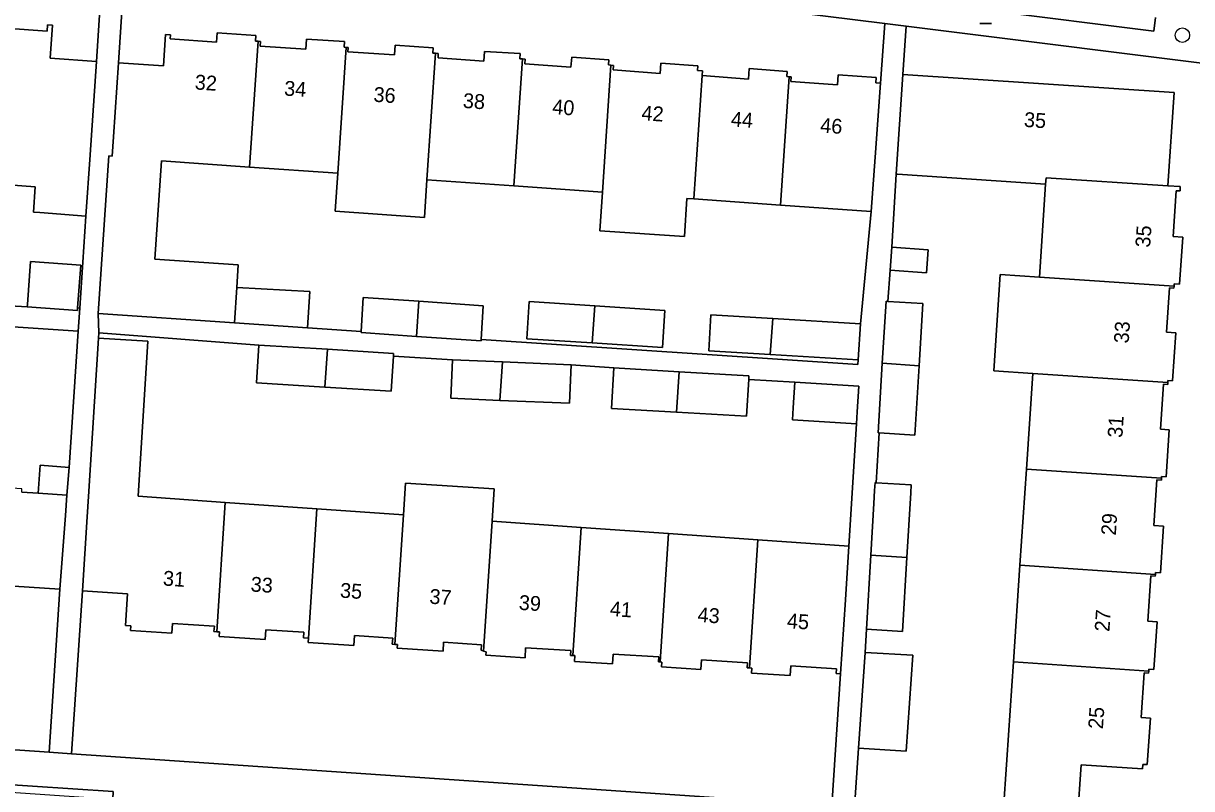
# Model space of a CAD drawing. Extents: x 161848 to 162726, y 385382 to 386521.
# Drawn here: x 162168.5 to 162247.3, y 386288 to 386339.7 of the extents above; entities that cross this region are included whole.
import ezdxf

# ---------------------------------------------------------------- set-up
doc = ezdxf.new("R2010")
doc.units = 0
for name, color, linetype in [('IMGEO_Boom', 7, 'Continuous'), ('IMGEO_Erf', 7, 'Continuous'), ('IMGEO_Lichtmast', 7, 'Continuous'), ('IMGEO_Pand', 7, 'Continuous'), ('IMGEO_Pand_nummerreeks', 7, 'Continuous'), ('IMGEO_Parkeervlak_open', 7, 'Continuous'), ('IMGEO_Voetpad_open', 7, 'Continuous')]:
    doc.layers.add(name, color=color, linetype=linetype)

msp = doc.modelspace()

# ---------------------------------------------------------------- linework, layer by layer
at = {"layer": 'IMGEO_Boom'}
msp.add_circle((162246.702, 386338.867), 0.489, dxfattribs=at)
at = {"layer": 'IMGEO_Erf'}
for points in [[(162164.422, 386339.533), (162170.076, 386339.149), (162170.104, 386339.566), (162170.425, 386339.544), (162170.274, 386337.316), (162173.402, 386337.104), (162173.99, 386346.182)], [(162228.051, 386339.468), (162227.833, 386336.227), (162246.141, 386334.996), (162245.719, 386328.713), (162246.562, 386328.656), (162246.543, 386328.362), (162246.287, 386328.379), (162246.079, 386325.298), (162246.729, 386325.254), (162246.514, 386322.067), (162246.152, 386322.092), (162246.142, 386321.945), (162246.132, 386321.799), (162245.836, 386321.819), (162245.634, 386318.824), (162246.256, 386318.782), (162246.038, 386315.554), (162245.729, 386315.575), (162245.72, 386315.445), (162245.712, 386315.315), (162245.435, 386315.334), (162245.23, 386312.296), (162245.819, 386312.256), (162245.605, 386309.081), (162245.302, 386309.101), (162245.294, 386308.975), (162245.285, 386308.848), (162244.973, 386308.869), (162244.766, 386305.789), (162245.437, 386305.743), (162245.225, 386302.601), (162244.891, 386302.624), (162244.883, 386302.498), (162244.874, 386302.37), (162244.572, 386302.391), (162244.365, 386299.329), (162244.996, 386299.286), (162244.78, 386296.087), (162244.442, 386296.11), (162244.433, 386295.975), (162244.424, 386295.842), (162244.121, 386295.863), (162243.917, 386292.838), (162244.548, 386292.796), (162244.336, 386289.661), (162244.035, 386289.681), (162244.014, 386289.369), (162239.873, 386289.648), (162239.631, 386286.046)], [(162251.607, 386336.542), (162228.051, 386339.468)], [(162162.881, 386320.874), (162168.731, 386320.536), (162168.743, 386320.703), (162168.958, 386323.596), (162172.341, 386323.344), (162172.127, 386320.472), (162172.269, 386320.462), (162172.693, 386326.668), (162169.57, 386326.902), (162169.146, 386326.934), (162169.273, 386328.63), (162163.537, 386329.06)], [(162234.612, 386286.384), (162234.855, 386289.986), (162235.192, 386294.976), (162235.301, 386296.588), (162235.741, 386303.112), (162236.177, 386309.587), (162236.614, 386316.055), (162233.97, 386316.232), (162234.406, 386322.733), (162237.052, 386322.555), (162237.474, 386328.815), (162227.466, 386329.49), (162227.38, 386329.496), (162227.088, 386324.561), (162229.534, 386324.382), (162229.421, 386322.831), (162226.974, 386323.01), (162226.822, 386320.912), (162229.18, 386320.77), (162228.928, 386316.57), (162228.647, 386311.891), (162226.245, 386312.035), (162226.027, 386308.681), (162228.396, 386308.539), (162228.364, 386307.998), (162228.101, 386303.625), (162227.802, 386298.646), (162225.37, 386298.793), (162225.283, 386297.231), (162228.507, 386297.035), (162228.066, 386290.573), (162224.842, 386290.782), (162224.576, 386286.796)], [(162168.354, 386308.041), (162169.458, 386307.968), (162169.602, 386309.861), (162171.551, 386309.713), (162172.162, 386318.894), (162161.678, 386319.609)], [(162142.737, 386292.372), (162170.199, 386290.501), (162170.925, 386301.489), (162167.821, 386301.697)]]:
    msp.add_lwpolyline(points, dxfattribs=at)
for points in [[(162175.466, 386345.999), (162174.883, 386337.008), (162177.926, 386336.8), (162178.071, 386338.924), (162178.407, 386338.901), (162178.388, 386338.616), (162181.507, 386338.403), (162181.55, 386339.031), (162184.165, 386338.852), (162184.139, 386338.471), (162184.308, 386338.459), (162184.474, 386338.448), (162184.453, 386338.134), (162187.53, 386337.924), (162187.576, 386338.607), (162190.149, 386338.431), (162190.123, 386338.055), (162190.262, 386338.045), (162190.399, 386338.036), (162190.379, 386337.748), (162193.529, 386337.533), (162193.575, 386338.196), (162196.124, 386338.022), (162196.1, 386337.664), (162196.29, 386337.651), (162196.479, 386337.638), (162196.458, 386337.331), (162199.547, 386337.12), (162199.591, 386337.76), (162201.999, 386337.639), (162201.972, 386337.278), (162202.152, 386337.265), (162202.337, 386337.251), (162202.313, 386336.93), (162205.431, 386336.702), (162205.481, 386337.393), (162207.994, 386337.209), (162207.968, 386336.858), (162208.132, 386336.846), (162208.294, 386336.834), (162208.271, 386336.525), (162211.444, 386336.292), (162211.496, 386336.991), (162214.006, 386336.807), (162213.982, 386336.48), (162214.307, 386336.456), (162214.285, 386336.139), (162217.419, 386335.909), (162217.47, 386336.613), (162220.036, 386336.426), (162220.01, 386336.07), (162220.157, 386336.06), (162220.292, 386336.05), (162220.269, 386335.742), (162223.428, 386335.51), (162223.479, 386336.204), (162226.03, 386336.017), (162226.003, 386335.644), (162226.322, 386335.621), (162226.617, 386339.646)], [(162225.688, 386326.973), (162219.571, 386327.411), (162213.722, 386327.829), (162213.26, 386327.862), (162213.086, 386325.283), (162207.375, 386325.67), (162207.551, 386328.271), (162201.571, 386328.699), (162195.712, 386329.118), (162195.54, 386326.577), (162189.512, 386326.986), (162189.686, 386329.549), (162183.733, 386329.975), (162177.8, 386330.4), (162177.346, 386323.765), (162182.976, 386323.381), (162182.872, 386321.85), (162187.795, 386321.579), (162187.655, 386319.13), (162191.277, 386318.889), (162191.407, 386321.173), (162195.156, 386320.917), (162199.509, 386320.619), (162199.38, 386318.35), (162224.8, 386316.659), (162224.819, 386316.973), (162218.888, 386317.33), (162214.728, 386317.58), (162214.874, 386320.009), (162219.052, 386319.758), (162224.965, 386319.402)], [(162211.778, 386320.302), (162211.615, 386317.795), (162206.862, 386318.105), (162202.454, 386318.392), (162202.617, 386320.898), (162207.032, 386320.611)], [(162224.699, 386312.661), (162220.382, 386312.925), (162220.431, 386313.722), (162220.537, 386315.453), (162217.433, 386315.632), (162217.291, 386313.163), (162212.554, 386313.437), (162208.165, 386313.69), (162208.323, 386316.418), (162205.436, 386316.628), (162205.326, 386314.035), (162200.641, 386314.235), (162197.334, 386314.375), (162197.445, 386316.968), (162193.452, 386317.215), (162193.306, 386314.849), (162188.822, 386315.126), (162184.215, 386315.411), (162184.373, 386317.963), (162173.565, 386318.786), (162173.543, 386318.438), (162176.879, 386318.225), (162176.211, 386307.76), (162182.092, 386307.347), (162188.285, 386306.912), (162194.119, 386306.503), (162194.26, 386308.65), (162200.25, 386308.259), (162200.108, 386306.082), (162206.115, 386305.66), (162212.018, 386305.246), (162218.048, 386304.822), (162224.186, 386304.391)], [(162199.535, 386297.322), (162199.37, 386297.379), (162199.395, 386297.748), (162196.838, 386297.916), (162196.798, 386297.306), (162193.702, 386297.51), (162193.719, 386297.762), (162193.548, 386297.773), (162193.374, 386297.785), (162193.401, 386298.195), (162190.817, 386298.365), (162190.772, 386297.692), (162187.695, 386297.895), (162187.715, 386298.196), (162187.375, 386298.218), (162187.4, 386298.59), (162184.83, 386298.759), (162184.787, 386298.111), (162181.689, 386298.315), (162181.708, 386298.61), (162181.522, 386298.622), (162181.336, 386298.634), (162181.359, 386298.991), (162178.525, 386299.178), (162178.482, 386298.535), (162175.7, 386298.719), (162175.72, 386299.02), (162175.367, 386299.043), (162175.508, 386301.189), (162172.454, 386301.388), (162171.728, 386290.397), (162223.043, 386286.9), (162223.636, 386295.791), (162223.331, 386295.81), (162223.351, 386296.121), (162220.274, 386296.318), (162220.233, 386295.667), (162217.623, 386295.834), (162217.645, 386296.17), (162217.482, 386296.181), (162217.322, 386296.191), (162217.344, 386296.535), (162214.25, 386296.733), (162214.209, 386296.087), (162211.535, 386296.258), (162211.555, 386296.582), (162211.452, 386296.589), (162211.352, 386296.595), (162211.373, 386296.923), (162208.276, 386297.121), (162208.234, 386296.455), (162205.669, 386296.618), (162205.694, 386297.012), (162205.55, 386297.021), (162205.406, 386297.031), (162205.426, 386297.352), (162202.374, 386297.547), (162202.33, 386296.871), (162199.683, 386297.04), (162199.701, 386297.265)]]:
    msp.add_lwpolyline(points, close=True, dxfattribs=at)
at = {"layer": 'IMGEO_Lichtmast'}
for p, q in [((162233.821, 386339.664), (162233.031, 386339.664)), ((162233.031, 386339.664), (162233.821, 386339.664))]:
    msp.add_line(p, q, dxfattribs=at)
at = {"layer": 'IMGEO_Pand'}
for points in [[(162173.402, 386337.104), (162170.274, 386337.316), (162170.425, 386339.544), (162170.104, 386339.566), (162170.076, 386339.149), (162164.422, 386339.533), (162164.448, 386339.923), (162164.298, 386339.933), (162163.582, 386329.654), (162163.537, 386329.06), (162169.273, 386328.63), (162169.146, 386326.934), (162169.57, 386326.902), (162172.693, 386326.668), (162172.974, 386330.808), (162173.063, 386332.116)], [(162184.308, 386338.459), (162184.139, 386338.471), (162184.165, 386338.852), (162181.55, 386339.031), (162181.507, 386338.403), (162178.388, 386338.616), (162178.407, 386338.901), (162178.071, 386338.924), (162177.926, 386336.8), (162174.883, 386337.008), (162174.542, 386332.02), (162174.453, 386330.71), (162174.248, 386330.724), (162173.522, 386320.096), (162182.709, 386319.468), (162182.872, 386321.85), (162182.976, 386323.381), (162177.346, 386323.765), (162177.8, 386330.4), (162183.733, 386329.975)], [(162183.733, 386329.975), (162189.686, 386329.549), (162190.262, 386338.045), (162190.123, 386338.055), (162190.149, 386338.431), (162187.576, 386338.607), (162187.53, 386337.924), (162184.453, 386338.134), (162184.474, 386338.448), (162184.308, 386338.459)], [(162196.29, 386337.651), (162196.1, 386337.664), (162196.124, 386338.022), (162193.575, 386338.196), (162193.529, 386337.533), (162190.379, 386337.748), (162190.399, 386338.036), (162190.262, 386338.045), (162189.686, 386329.549), (162189.512, 386326.986), (162195.54, 386326.577), (162195.712, 386329.118)], [(162195.712, 386329.118), (162201.571, 386328.699), (162202.152, 386337.265), (162201.972, 386337.278), (162201.999, 386337.639), (162199.591, 386337.76), (162199.547, 386337.12), (162196.458, 386337.331), (162196.479, 386337.638), (162196.29, 386337.651)], [(162208.132, 386336.846), (162207.968, 386336.858), (162207.994, 386337.209), (162205.481, 386337.393), (162205.431, 386336.702), (162202.313, 386336.93), (162202.337, 386337.251), (162202.152, 386337.265), (162201.571, 386328.699), (162207.551, 386328.271)], [(162214.285, 386336.139), (162214.307, 386336.456), (162213.982, 386336.48), (162214.006, 386336.807), (162211.496, 386336.991), (162211.444, 386336.292), (162208.271, 386336.525), (162208.294, 386336.834), (162208.132, 386336.846), (162207.551, 386328.271), (162207.375, 386325.67), (162213.086, 386325.283), (162213.26, 386327.862), (162213.722, 386327.829)], [(162220.157, 386336.06), (162220.01, 386336.07), (162220.036, 386336.426), (162217.47, 386336.613), (162217.419, 386335.909), (162214.285, 386336.139), (162213.722, 386327.829), (162219.571, 386327.411)], [(162219.571, 386327.411), (162225.688, 386326.973), (162225.956, 386330.635), (162226.322, 386335.621), (162226.003, 386335.644), (162226.03, 386336.017), (162223.479, 386336.204), (162223.428, 386335.51), (162220.269, 386335.742), (162220.292, 386336.05), (162220.157, 386336.06)], [(162246.141, 386334.996), (162227.833, 386336.227), (162227.38, 386329.496), (162227.466, 386329.49), (162237.474, 386328.815), (162237.504, 386329.255), (162245.719, 386328.713)], [(162246.287, 386328.379), (162246.543, 386328.362), (162246.562, 386328.656), (162245.719, 386328.713), (162237.504, 386329.255), (162237.474, 386328.815), (162237.052, 386322.555), (162246.142, 386321.945), (162246.152, 386322.092), (162246.514, 386322.067), (162246.729, 386325.254), (162246.079, 386325.298)], [(162227.088, 386324.561), (162226.974, 386323.01), (162229.421, 386322.831), (162229.534, 386324.382)], [(162168.743, 386320.703), (162168.731, 386320.536), (162172.113, 386320.285), (162172.127, 386320.472), (162172.341, 386323.344), (162168.958, 386323.596)], [(162245.836, 386321.819), (162246.132, 386321.799), (162246.142, 386321.945), (162237.052, 386322.555), (162234.406, 386322.733), (162233.97, 386316.232), (162236.614, 386316.055), (162245.72, 386315.445), (162245.729, 386315.575), (162246.038, 386315.554), (162246.256, 386318.782), (162245.634, 386318.824)], [(162187.795, 386321.579), (162182.872, 386321.85), (162182.709, 386319.468), (162187.655, 386319.13)], [(162195.156, 386320.917), (162191.407, 386321.173), (162191.277, 386318.889), (162191.272, 386318.807), (162194.996, 386318.552)], [(162195.156, 386320.917), (162194.996, 386318.552), (162199.374, 386318.253), (162199.38, 386318.35), (162199.509, 386320.619)], [(162202.617, 386320.898), (162202.454, 386318.392), (162206.862, 386318.105), (162207.032, 386320.611)], [(162211.615, 386317.795), (162211.778, 386320.302), (162207.032, 386320.611), (162206.862, 386318.105)], [(162226.822, 386320.912), (162226.7, 386320.919), (162226.449, 386316.736), (162228.928, 386316.57), (162229.18, 386320.77)], [(162214.874, 386320.009), (162214.728, 386317.58), (162218.888, 386317.33), (162219.052, 386319.758)], [(162224.819, 386316.973), (162224.965, 386319.402), (162219.052, 386319.758), (162218.888, 386317.33)], [(162182.092, 386307.347), (162176.211, 386307.76), (162176.879, 386318.225), (162173.543, 386318.438), (162172.86, 386307.741), (162172.773, 386306.378), (162172.454, 386301.388), (162175.508, 386301.189), (162175.367, 386299.043), (162175.72, 386299.02), (162175.7, 386298.719), (162178.482, 386298.535), (162178.525, 386299.178), (162181.359, 386298.991), (162181.336, 386298.634), (162181.522, 386298.622)], [(162188.822, 386315.126), (162188.989, 386317.678), (162184.373, 386317.963), (162184.215, 386315.411)], [(162193.452, 386317.215), (162193.464, 386317.401), (162188.989, 386317.678), (162188.822, 386315.126), (162193.306, 386314.849)], [(162200.641, 386314.235), (162200.811, 386316.825), (162197.445, 386316.968), (162197.334, 386314.375)], [(162200.811, 386316.825), (162200.641, 386314.235), (162205.326, 386314.035), (162205.436, 386316.628)], [(162212.554, 386313.437), (162212.732, 386316.164), (162208.323, 386316.418), (162208.165, 386313.69)], [(162228.928, 386316.57), (162226.449, 386316.736), (162226.166, 386312.04), (162226.245, 386312.035), (162228.647, 386311.891)], [(162217.433, 386315.632), (162217.448, 386315.892), (162212.732, 386316.164), (162212.554, 386313.437), (162217.291, 386313.163)], [(162245.435, 386315.334), (162245.712, 386315.315), (162245.72, 386315.445), (162236.614, 386316.055), (162236.177, 386309.587), (162245.294, 386308.975), (162245.302, 386309.101), (162245.605, 386309.081), (162245.819, 386312.256), (162245.23, 386312.296)], [(162224.854, 386315.189), (162220.537, 386315.453), (162220.431, 386313.722), (162220.382, 386312.925), (162224.699, 386312.661), (162224.748, 386313.458)], [(162171.551, 386309.713), (162169.602, 386309.861), (162169.458, 386307.968), (162171.408, 386307.838)], [(162236.177, 386309.587), (162235.741, 386303.112), (162244.883, 386302.498), (162244.891, 386302.624), (162245.225, 386302.601), (162245.437, 386305.743), (162244.766, 386305.789), (162244.973, 386308.869), (162245.285, 386308.848), (162245.294, 386308.975)], [(162171.304, 386306.475), (162171.408, 386307.838), (162169.458, 386307.968), (162168.354, 386308.041), (162168.368, 386308.258), (162162.087, 386308.676), (162161.515, 386299.951), (162161.687, 386299.939), (162161.711, 386300.306), (162167.359, 386299.933), (162167.339, 386299.624), (162167.683, 386299.601), (162167.821, 386301.697), (162170.925, 386301.489)], [(162200.108, 386306.082), (162200.25, 386308.259), (162194.26, 386308.65), (162194.119, 386306.503), (162193.548, 386297.773), (162193.719, 386297.762), (162193.702, 386297.51), (162196.798, 386297.306), (162196.838, 386297.916), (162199.395, 386297.748), (162199.37, 386297.379), (162199.535, 386297.322)], [(162226.027, 386308.681), (162225.965, 386308.685), (162225.932, 386308.144), (162225.88, 386307.271), (162225.67, 386303.788), (162228.101, 386303.625), (162228.364, 386307.998), (162228.396, 386308.539)], [(162188.285, 386306.912), (162182.092, 386307.347), (162181.522, 386298.622), (162181.708, 386298.61), (162181.689, 386298.315), (162184.787, 386298.111), (162184.83, 386298.759), (162187.4, 386298.59), (162187.375, 386298.218), (162187.715, 386298.196)], [(162194.119, 386306.503), (162188.285, 386306.912), (162187.715, 386298.196), (162187.695, 386297.895), (162190.772, 386297.692), (162190.817, 386298.365), (162193.401, 386298.195), (162193.374, 386297.785), (162193.548, 386297.773)], [(162199.535, 386297.322), (162199.701, 386297.265), (162199.683, 386297.04), (162202.33, 386296.871), (162202.374, 386297.547), (162205.426, 386297.352), (162205.406, 386297.031), (162205.55, 386297.021), (162206.115, 386305.66), (162200.108, 386306.082)], [(162212.018, 386305.246), (162206.115, 386305.66), (162205.55, 386297.021), (162205.694, 386297.012), (162205.669, 386296.618), (162208.234, 386296.455), (162208.276, 386297.121), (162211.373, 386296.923), (162211.352, 386296.595), (162211.452, 386296.589)], [(162211.452, 386296.589), (162211.555, 386296.582), (162211.535, 386296.258), (162214.209, 386296.087), (162214.25, 386296.733), (162217.344, 386296.535), (162217.322, 386296.191), (162217.482, 386296.181), (162218.048, 386304.822), (162212.018, 386305.246)], [(162217.482, 386296.181), (162217.645, 386296.17), (162217.623, 386295.834), (162220.233, 386295.667), (162220.274, 386296.318), (162223.351, 386296.121), (162223.331, 386295.81), (162223.636, 386295.791), (162223.955, 386300.781), (162224.186, 386304.391), (162218.048, 386304.822)], [(162228.101, 386303.625), (162225.67, 386303.788), (162225.37, 386298.793), (162227.802, 386298.646)], [(162235.741, 386303.112), (162235.301, 386296.588), (162244.433, 386295.975), (162244.442, 386296.11), (162244.78, 386296.087), (162244.996, 386299.286), (162244.365, 386299.329), (162244.572, 386302.391), (162244.874, 386302.37), (162244.883, 386302.498)], [(162228.507, 386297.035), (162225.283, 386297.231), (162224.842, 386290.782), (162228.066, 386290.573)], [(162244.121, 386295.863), (162244.424, 386295.842), (162244.433, 386295.975), (162235.301, 386296.588), (162235.192, 386294.976), (162234.855, 386289.986), (162234.612, 386286.384), (162239.631, 386286.046), (162239.873, 386289.648), (162244.014, 386289.369), (162244.035, 386289.681), (162244.336, 386289.661), (162244.548, 386292.796), (162243.917, 386292.838)]]:
    msp.add_lwpolyline(points, close=True, dxfattribs=at)
at = {"layer": 'IMGEO_Parkeervlak_open'}
msp.add_lwpolyline([(162233.742, 386341.487), (162233.721, 386341.296), (162233.635, 386340.526), (162244.768, 386339.133), (162244.892, 386340.069)], dxfattribs=at)
at = {"layer": 'IMGEO_Voetpad_open'}
for points in [[(162181.504, 386350.142), (162181.294, 386350.178), (162181.114, 386348.991), (162169.234, 386351.023), (162158.935, 386348.052), (162173.99, 386346.182), (162175.466, 386345.999), (162226.617, 386339.646), (162228.051, 386339.468), (162251.607, 386336.542)], [(162244.892, 386340.069), (162244.768, 386339.133), (162233.635, 386340.526), (162233.721, 386341.296), (162224.77, 386342.445), (162224.67, 386341.684), (162204.04, 386344.375), (162200.117, 386344.958), (162182.257, 386348.03)], [(162224.576, 386286.796), (162224.842, 386290.782), (162225.283, 386297.231), (162225.37, 386298.793), (162225.67, 386303.788), (162225.88, 386307.271), (162225.932, 386308.144), (162225.965, 386308.685), (162226.027, 386308.681), (162226.245, 386312.035), (162226.166, 386312.04), (162226.449, 386316.736), (162226.7, 386320.919), (162226.822, 386320.912), (162226.974, 386323.01), (162227.088, 386324.561), (162227.38, 386329.496), (162227.833, 386336.227), (162228.051, 386339.468), (162226.617, 386339.646), (162226.322, 386335.621), (162225.956, 386330.635), (162225.688, 386326.973), (162224.965, 386319.402), (162224.819, 386316.973), (162224.8, 386316.659), (162199.38, 386318.35), (162199.374, 386318.253), (162194.996, 386318.552), (162191.272, 386318.807), (162191.277, 386318.889), (162187.655, 386319.13), (162182.709, 386319.468), (162173.522, 386320.096), (162173.565, 386318.786), (162184.373, 386317.963), (162188.989, 386317.678), (162193.464, 386317.401), (162193.452, 386317.215), (162197.445, 386316.968), (162200.811, 386316.825), (162205.436, 386316.628), (162208.323, 386316.418), (162212.732, 386316.164), (162217.448, 386315.892), (162217.433, 386315.632), (162220.537, 386315.453), (162224.854, 386315.189), (162224.748, 386313.458), (162224.699, 386312.661), (162224.186, 386304.391), (162223.955, 386300.781), (162223.636, 386295.791), (162223.043, 386286.9)], [(162171.728, 386290.397), (162170.199, 386290.501), (162142.737, 386292.372), (162112.566, 386294.428), (162066.851, 386297.44), (162066.486, 386294.436), (162071.199, 386294.125), (162105.745, 386291.945), (162105.781, 386292.449), (162113.311, 386291.945), (162113.275, 386291.44), (162166.299, 386287.884), (162166.336, 386288.394), (162174.535, 386287.844), (162174.498, 386287.334), (162197.274, 386285.807), (162224.02, 386284.027), (162224.052, 386284.486), (162228.052, 386284.227), (162228.019, 386283.761), (162240.057, 386282.904), (162246.081, 386282.346)], [(162245.427, 386285.473), (162224.576, 386286.796), (162223.043, 386286.9), (162171.728, 386290.397)]]:
    msp.add_lwpolyline(points, dxfattribs=at)
for points in [[(162173.543, 386318.438), (162173.565, 386318.786), (162173.522, 386320.096), (162174.248, 386330.724), (162174.453, 386330.71), (162174.542, 386332.02), (162174.883, 386337.008), (162175.466, 386345.999), (162173.99, 386346.182), (162173.402, 386337.104), (162173.063, 386332.116), (162172.974, 386330.808), (162172.693, 386326.668), (162172.269, 386320.462), (162172.162, 386318.894), (162171.551, 386309.713), (162171.408, 386307.838), (162171.304, 386306.475), (162170.925, 386301.489), (162170.199, 386290.501), (162171.728, 386290.397), (162172.454, 386301.388), (162172.773, 386306.378), (162172.86, 386307.741)], [(162157, 386321.31), (162150.987, 386321.805), (162146.757, 386322.051), (162131.85, 386323.044), (162127.515, 386323.29), (162125.678, 386323.347), (162125.593, 386322.021), (162125.568, 386321.62), (162128.556, 386321.482), (162132.793, 386321.286), (162137.546, 386321.067), (162140.408, 386320.943), (162144.801, 386320.668), (162149.393, 386320.38), (162152.347, 386320.194), (162156.762, 386319.918), (162161.678, 386319.609), (162172.162, 386318.894), (162172.269, 386320.462), (162172.127, 386320.472), (162172.113, 386320.285), (162168.731, 386320.536), (162162.881, 386320.874)], [(162174.498, 386287.334), (162174.535, 386287.844), (162166.336, 386288.394), (162166.299, 386287.884)]]:
    msp.add_lwpolyline(points, close=True, dxfattribs=at)

# ---------------------------------------------------------------- texts
at = {"layer": 'IMGEO_Pand_nummerreeks'}
for s, rotation, p in [('32', 356.05232, (162180.015, 386335.216)), ('34', 356.05507, (162186.048, 386334.8)), ('36', 356.05232, (162192.079, 386334.384)), ('38', 356.05507, (162198.113, 386333.968)), ('40', 356.05507, (162204.144, 386333.553)), ('42', 356.05232, (162210.169, 386333.137)), ('44', 356.05507, (162216.203, 386332.721)), ('46', 356.05507, (162222.234, 386332.305)), ('35', 355.94346, (162235.986, 386332.691)), ('35', 85.93794, (162244.52, 386324.519)), ('33', 86.18431, (162243.073, 386318.057)), ('31', 86.18431, (162242.648, 386311.685)), ('29', 86.18496, (162242.209, 386305.101)), ('31', 356.09816, (162177.867, 386301.748)), ('33', 356.09864, (162183.787, 386301.345)), ('35', 356.09864, (162189.82, 386300.933)), ('37', 356.09816, (162195.854, 386300.522)), ('39', 356.09864, (162201.887, 386300.111)), ('41', 356.09864, (162208.033, 386299.691)), ('43', 356.09864, (162213.953, 386299.288)), ('45', 356.09864, (162219.986, 386298.876)), ('27', 86.18496, (162241.775, 386298.601)), ('25', 86.18431, (162241.338, 386292.036))]:
    msp.add_text(s, height=1, rotation=rotation, dxfattribs=at).set_placement(p)

doc.saveas('drawing.dxf')
